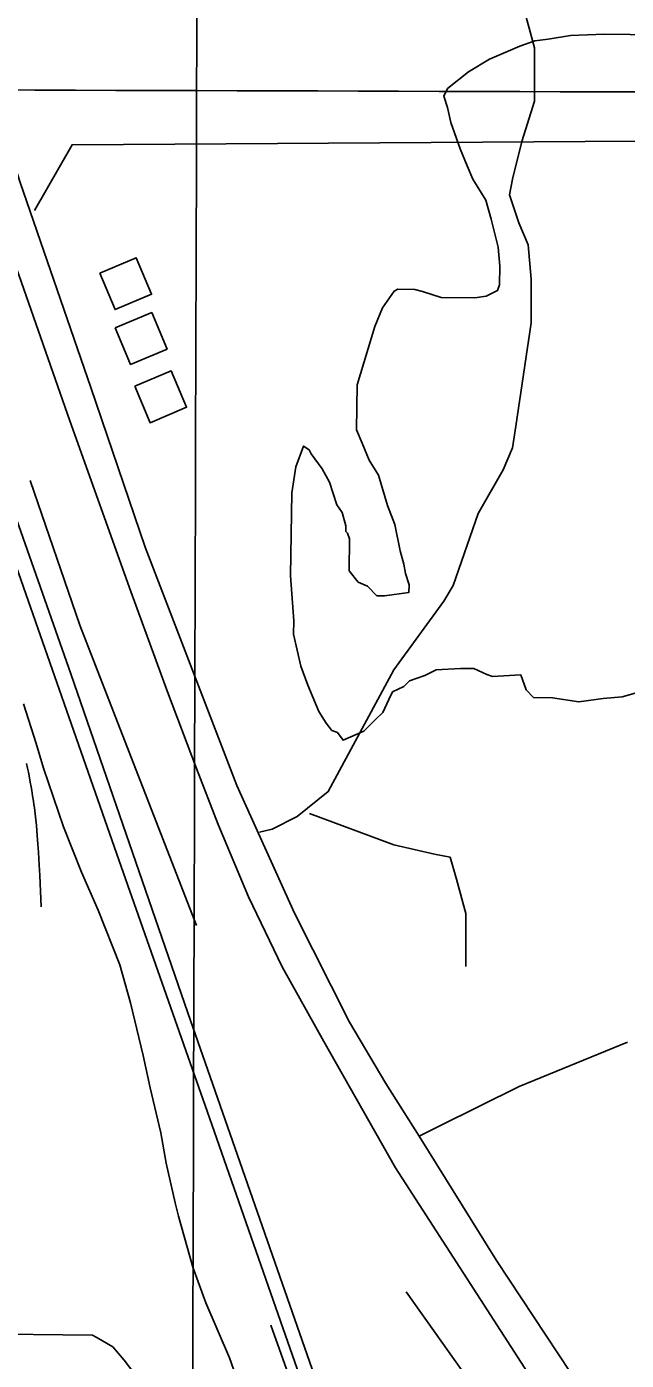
# Model space of a CAD drawing. Extents: x 3161564 to 3199464, y 849354 to 874788.
# Drawn here: x 3170857 to 3171463, y 865645 to 866993 of the extents above; entities that cross this region are included whole.
import ezdxf

# ---------------------------------------------------------------- set-up
doc = ezdxf.new("R2010")
doc.units = 0
for name, color, linetype in [('V-BLDG-OTLN', 7, 'Continuous'), ('V-GRID-MAJR', 7, 'Continuous'), ('V-RAIL-TRAK', 7, 'Continuous'), ('V-ROAD-CNTR', 7, 'Continuous'), ('V-SITE-VEGE', 7, 'Continuous'), ('V-TOPO-SHOR', 7, 'Continuous')]:
    doc.layers.add(name, color=color, linetype=linetype)

msp = doc.modelspace()

# ---------------------------------------------------------------- linework, layer by layer
at = {"layer": 'V-BLDG-OTLN'}
for points in [[(3170930.673101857, 866744.1144841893), (3170946.2330707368, 866707.2645578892), (3170983.081997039, 866722.8245267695), (3170967.5230281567, 866759.6744530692)], [(3170946.356070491, 866688.7665948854), (3170961.9160393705, 866651.9166685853), (3170998.7649656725, 866667.4766374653), (3170983.205996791, 866704.3265637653)], [(3170966.057031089, 866629.8597126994), (3170981.6169999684, 866593.0097863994), (3171018.4659262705, 866608.5697552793), (3171002.906957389, 866645.4196815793)]]:
    msp.add_lwpolyline(points, close=True, dxfattribs=at)
at = {"layer": 'V-GRID-MAJR'}
for points in [[(3170991.594, 854805.578), (3171010.106, 860866.147), (3171028.623, 866928.659), (3171047.1410000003, 872991.214), (3171047.147, 872993.115)], [(3165799.846, 866945.01), (3171028.623, 866928.659), (3176257.404, 866913.068), (3181486.186, 866898.238), (3186714.971, 866884.169), (3191943.758, 866870.86), (3197172.5470000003, 866858.311), (3197172.548, 866858.311)]]:
    msp.add_spline(points, degree=3, dxfattribs=at)
at = {"layer": 'V-RAIL-TRAK'}
msp.add_lwpolyline([(3171924.225000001, 863362.591999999), (3171887.218000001, 863470.052999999), (3171824.958000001, 863649.9239999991), (3171759.621000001, 863837.868999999), (3171677.552000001, 864071.420999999), (3171587.554000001, 864329.153999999), (3171493.836000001, 864595.2999999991), (3171424.396000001, 864796.398999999), (3171353.068000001, 865000.479999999), (3171276.844000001, 865218.550999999), (3171201.375000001, 865434.153999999), (3171120.850000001, 865663.9149999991), (3171041.717000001, 865890.378999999), (3170947.843000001, 866156.856999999), (3170839.180000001, 866468.4019999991), (3170740.024000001, 866753.4469999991), (3170634.835000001, 867052.8339999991), (3170527.704000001, 867359.939999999), (3170437.895000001, 867616.4539999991), (3170437.432000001, 867617.606999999)], dxfattribs=at)
at = {"layer": 'V-ROAD-CNTR'}
for points in [[(3171157.784647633, 865600.730770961), (3171019.802923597, 865996.5499793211), (3170901.3061605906, 866339.1802940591), (3170725.363512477, 866839.7312929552), (3170586.223790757, 867225.8725206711), (3170422.828117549, 867697.170578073), (3170247.225468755, 868199.4675734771), (3170069.4608242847, 868710.5195513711), (3169768.596426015, 869572.8268267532), (3169650.9106613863, 869911.5551492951), (3169466.327030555, 870437.219097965), (3169284.6153939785, 870951.5740692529), (3169121.9327193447, 871415.3661416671), (3168885.0711930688, 872093.2337859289), (3168676.7896096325, 872695.1285821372), (3168567.4788282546, 873002.510967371)], [(3169775.6434119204, 869811.4413495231), (3170002.511958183, 869163.5376453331), (3170155.275652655, 868724.5025234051), (3170318.2843266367, 868260.526451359), (3170420.9721212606, 867970.7320309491), (3170599.7447637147, 867458.035056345), (3170779.998403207, 866938.0450963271), (3170900.567162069, 866594.8907826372), (3170962.065039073, 866422.4131275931), (3170999.101964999, 866321.0013304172), (3171028.362906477, 866243.5664852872), (3171050.446862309, 866186.972598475), (3171080.939801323, 866114.0087444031), (3171114.979733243, 866043.1328861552), (3171157.1816488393, 865967.650037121), (3171229.8365035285, 865840.105292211), (3171363.455236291, 865632.9437065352)], [(3170856.666249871, 866248.739474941), (3170857.690247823, 866244.0184843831), (3170858.555246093, 866239.8774926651), (3170859.2902446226, 866236.222499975), (3170860.502242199, 866229.874512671), (3170861.365240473, 866225.0715222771), (3170861.985239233, 866221.4355295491), (3170862.8562374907, 866216.0165403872), (3170863.6642358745, 866210.582551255), (3170864.138234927, 866207.1775580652), (3170864.5752340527, 866203.877564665), (3170865.3542324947, 866197.5575773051), (3170866.0212311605, 866191.6155891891), (3170866.5922300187, 866186.0526003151), (3170867.0822290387, 866180.845610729), (3170867.5072281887, 866175.9716204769), (3170867.8752274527, 866171.4036296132), (3170868.1972268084, 866167.112638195), (3170868.7422257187, 866159.1316541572), (3170869.168224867, 866152.1426681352), (3170869.5072241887, 866146.0276803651), (3170870.0392231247, 866135.383701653), (3170870.7472217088, 866119.480733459), (3170871.426220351, 866103.6147651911)]]:
    msp.add_lwpolyline(points, dxfattribs=at)
at = {"layer": 'V-SITE-VEGE'}
for points in [[(3171356.272000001, 866338.204999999), (3171327.722000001, 866336.682999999), (3171322.041000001, 866338.6619999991), (3171308.807000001, 866344.545999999), (3171295.495000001, 866344.721999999), (3171270.7490000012, 866343.150999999), (3171259.264000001, 866337.5989999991), (3171243.974000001, 866332.0979999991), (3171238.192000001, 866326.4679999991), (3171226.707000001, 866320.915999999), (3171222.801000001, 866313.3609999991), (3171216.919000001, 866300.123999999), (3171209.211000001, 866292.618999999), (3171197.650000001, 866281.3629999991), (3171176.605000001, 866272.133999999), (3171171.001000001, 866279.8159999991), (3171165.320000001, 866281.7969999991), (3171159.719000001, 866289.476999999), (3171152.264000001, 866300.988999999), (3171141.209000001, 866327.761999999), (3171133.8570000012, 866346.8799999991), (3171126.683000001, 866379.309999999), (3171126.861000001, 866392.621999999), (3171123.666000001, 866438.310999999), (3171124.782000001, 866521.981999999), (3171128.939000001, 866548.5549999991), (3171136.828000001, 866569.3729999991), (3171142.483000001, 866565.491999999), (3171144.332000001, 866561.6639999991), (3171155.539000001, 866546.297999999), (3171162.969000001, 866532.885999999), (3171170.270000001, 866509.964999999), (3171175.873000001, 866502.2799999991), (3171179.498000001, 866488.9189999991), (3171179.423000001, 866483.2139999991), (3171181.299000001, 866481.285999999), (3171183.123000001, 866475.555999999), (3171182.691000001, 866443.2279999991), (3171192.049000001, 866431.6919999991), (3171201.506000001, 866427.761999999), (3171210.886000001, 866418.1259999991), (3171218.494000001, 866418.025999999), (3171243.265000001, 866421.498999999), (3171243.367000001, 866429.104999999), (3171239.716000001, 866440.5659999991), (3171237.940000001, 866450.0989999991), (3171234.315000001, 866463.4609999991), (3171228.966000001, 866490.1599999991), (3171221.614000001, 866509.2779999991), (3171212.512000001, 866539.834999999), (3171203.206000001, 866555.1719999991), (3171195.827000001, 866572.3879999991), (3171190.302000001, 866585.7749999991), (3171190.912000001, 866631.4149999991), (3171208.814000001, 866690.136999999), (3171216.672000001, 866709.050999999), (3171228.313000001, 866726.013999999), (3171232.140000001, 866727.8659999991), (3171249.255000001, 866727.635999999), (3171256.835000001, 866725.6329999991), (3171275.779000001, 866719.6739999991), (3171310.005000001, 866719.216999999), (3171321.441000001, 866720.9659999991), (3171332.926000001, 866726.5179999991), (3171334.905000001, 866732.1969999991), (3171335.159000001, 866751.214999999), (3171333.512000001, 866770.2549999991), (3171326.285000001, 866798.881999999), (3171320.835000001, 866817.9759999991), (3171307.802000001, 866839.069999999), (3171302.274000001, 866852.457999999), (3171294.897000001, 866869.672999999), (3171285.745000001, 866896.4239999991), (3171282.1440000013, 866911.687999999), (3171278.495000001, 866923.148999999), (3171282.396000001, 866930.7039999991), (3171303.546000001, 866947.537999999), (3171324.640000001, 866960.569999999), (3171355.243000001, 866973.4759999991), (3171370.534000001, 866978.9789999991), (3171383.870000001, 866980.7039999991), (3171406.740000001, 866984.2019999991), (3171440.995000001, 866985.6449999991), (3171674.897000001, 866982.5219999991)], [(3171496.865000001, 866326.817999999), (3171458.680000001, 866315.9169999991), (3171439.637000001, 866314.2679999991), (3171414.867000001, 866310.7949999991), (3171388.294000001, 866314.9539999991), (3171369.278000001, 866315.207999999), (3171361.772000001, 866322.9169999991), (3171356.272000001, 866338.204999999)], [(3170853.756000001, 866308.7769999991), (3170866.535000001, 866268.6649999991), (3170873.814000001, 866243.8429999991), (3170893.944000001, 866184.6129999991), (3170912.349000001, 866138.719999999), (3170928.956000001, 866100.4589999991), (3170951.040000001, 866045.006999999), (3170961.941000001, 866006.8219999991), (3170974.543000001, 865953.3979999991)], [(3170974.543000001, 865953.3979999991), (3170981.719000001, 865920.969999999), (3170992.518000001, 865875.1769999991), (3170997.816000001, 865844.675999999), (3171006.791000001, 865804.6149999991), (3171010.418000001, 865791.251999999), (3171024.944000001, 865739.7039999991), (3171037.773000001, 865703.3969999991), (3171061.759000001, 865647.917999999), (3171074.588000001, 865611.608999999)], [(3170975.778000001, 865618.633999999), (3170955.216000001, 865645.5369999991), (3170943.985000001, 865658.9999999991), (3170926.994000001, 865668.7379999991), (3170923.218000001, 865670.689999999), (3170803.416000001, 865672.2899999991), (3170782.549000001, 865676.3709999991), (3170767.334000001, 865676.5739999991), (3170736.960000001, 865680.7849999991), (3170723.700000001, 865684.765999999), (3170699.005000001, 865686.9979999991), (3170680.063000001, 865692.959999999), (3170651.614000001, 865699.040999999), (3170638.329000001, 865701.1209999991), (3170602.198000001, 865701.604999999), (3170592.665000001, 865699.8289999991), (3170575.474000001, 865694.3529999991), (3170562.086000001, 865688.824999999), (3170546.671000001, 865673.814999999), (3170537.008000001, 865662.532999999), (3170527.147000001, 865636.037999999)]]:
    msp.add_lwpolyline(points, dxfattribs=at)
at = {"layer": 'V-TOPO-SHOR'}
for p, q in [((3171253.7320000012, 865871.846999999), (3171252.938000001, 865871.6029999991)), ((3171384.245565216, 865512.2496434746), (3171240.3599826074, 865714.7552782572))]:
    msp.add_line(p, q, dxfattribs=at)
for points in [[(3171253.7320000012, 865871.846999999), (3171219.957000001, 865925.2849999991), (3171183.216000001, 865987.0859999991), (3171127.721000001, 866097.234999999), (3171069.242000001, 866226.410999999), (3170976.763000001, 866467.3459999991), (3170921.665000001, 866628.6909999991), (3170850.385000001, 866835.829999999), (3170789.350000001, 867024.9609999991), (3170722.121000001, 867230.819999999), (3170645.079000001, 867450.596999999), (3170571.711000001, 867658.5709999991), (3170555.039000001, 867690.564999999)], [(3171357.51164487, 867019.184137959), (3171370.144409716, 866971.8112697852), (3171370.144409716, 866952.8621225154), (3171370.144409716, 866918.1220191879), (3171357.51164487, 866877.0655334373), (3171348.0370712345, 866839.1672388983), (3171344.878880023, 866823.3762828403), (3171354.353453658, 866794.9525619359), (3171363.8280272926, 866772.8452234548), (3171366.9862185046, 866738.1051201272), (3171366.9862185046, 866693.8904431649), (3171351.1952624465, 866589.6701331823), (3171348.0370712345, 866567.5627947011), (3171338.5624976, 866545.45545622), (3171313.2969679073, 866501.2407792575), (3171288.0314382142, 866428.6023813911), (3171278.5568645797, 866412.811425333), (3171228.0258051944, 866343.3312186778), (3171161.703789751, 866220.1617614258), (3171130.121877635, 866194.8962317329), (3171104.8563479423, 866182.2634668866), (3171092.2235830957, 866179.1052756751)], [(3170864.833815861, 866807.5853267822), (3170902.7321104, 866873.9073422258), (3171888.0877684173, 866880.2237246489)], [(3171028.501000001, 866084.7059999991), (3170910.705000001, 866388.368999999), (3170860.504000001, 866534.7679999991)], [(3171142.7546424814, 866198.0544229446), (3171228.0258051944, 866166.4725108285), (3171269.082290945, 866156.9979371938), (3171284.873247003, 866153.8397459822), (3171291.189629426, 866131.732407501), (3171300.6642030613, 866096.9923041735), (3171300.6642030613, 866059.0940096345), (3171300.6642030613, 866043.3030535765)], [(3171464.185000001, 865966.8759999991), (3171354.811000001, 865922.155999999), (3171273.846000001, 865882.0439999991), (3171253.7320000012, 865871.846999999)], [(3171456.538000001, 865557.795999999), (3171331.640000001, 865746.1689999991), (3171253.7320000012, 865871.846999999)], [(3171414.4437739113, 864801.7035565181), (3171320.29641739, 865062.8292434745), (3171258.1236347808, 865244.0184956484), (3171187.0690260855, 865446.524130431), (3171103.579860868, 865681.0043391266)]]:
    msp.add_lwpolyline(points, dxfattribs=at)

doc.saveas('drawing.dxf')
